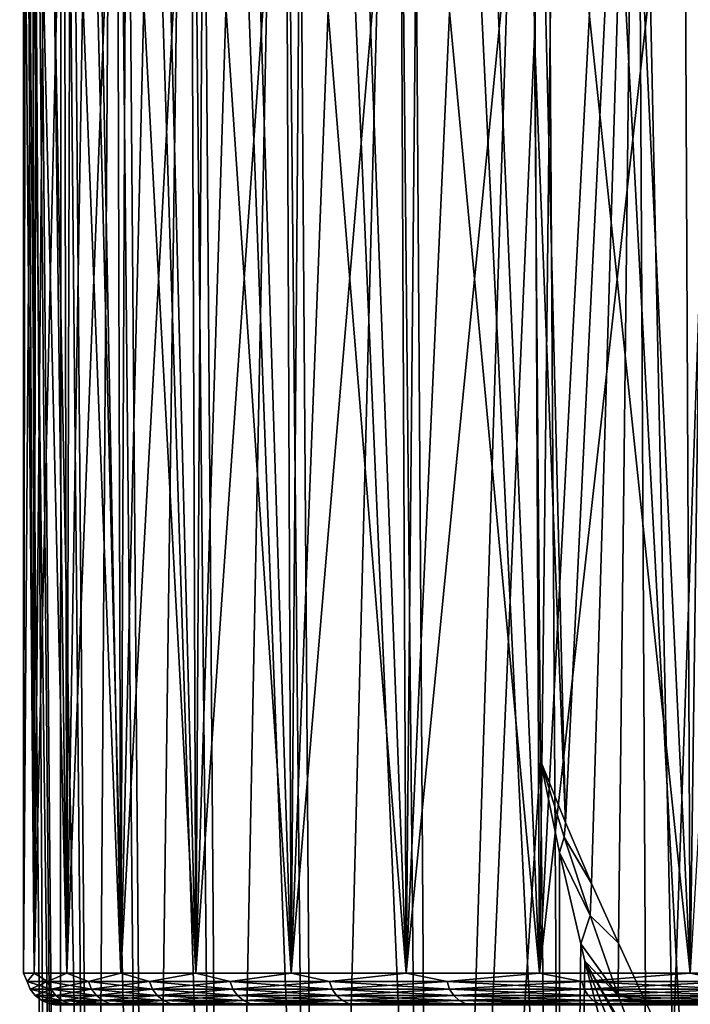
# Model space of a CAD drawing. Header units: millimetres. Extents: x -24 to 24, y 0 to 188.
# Tile 340 of 460: x -24 to -18, y 151 to 160. Entities that reach past the tile are written whole.
import ezdxf

# ---------------------------------------------------------------- set-up
doc = ezdxf.new("R2010")
doc.units = ezdxf.units.MM
doc.header["$LTSCALE"] = 58.620611
for name, color, linetype in [('172', 7, 'CONTINUOUS'), ('173', 7, 'CONTINUOUS'), ('174', 7, 'CONTINUOUS'), ('175', 7, 'CONTINUOUS'), ('76', 7, 'CONTINUOUS'), ('87', 7, 'CONTINUOUS')]:
    doc.layers.add(name, color=color, linetype=linetype)

msp = doc.modelspace()

# ---------------------------------------------------------------- linework, layer by layer
at = {"layer": '172', "color": 7, "linetype": 'CONTINUOUS'}
for points in [[(-19.3427, 153.1164, 213.4562), (-19.1185, 152.391, 213.3786), (-19.1625, 152.2466, 213.4938), (-19.3427, 153.1164, 213.4562)], [(-19.1185, 152.391, 213.3786), (-18.8721, 151.6471, 213.2703), (-19.1625, 152.2466, 213.4938), (-19.1185, 152.391, 213.3786)], [(-18.8721, 151.6471, 213.2703), (-18.9613, 151.3783, 213.5088), (-19.1625, 152.2466, 213.4938), (-18.8721, 151.6471, 213.2703)], [(-18.6042, 150.8891, 213.1301), (-18.9613, 151.3783, 213.5088), (-18.8721, 151.6471, 213.2703), (-18.6042, 150.8891, 213.1301)], [(-18.921, 151.2153, 213.5091), (-18.9613, 151.3783, 213.5088), (-18.6042, 150.8891, 213.1301), (-18.921, 151.2153, 213.5091)], [(-18.921, 151.2153, 213.5091), (-18.4052, 149.9168, 213.2446), (-18.7404, 150.5202, 213.5017), (-18.921, 151.2153, 213.5091)], [(-18.4052, 149.9168, 213.2446), (-18.921, 151.2153, 213.5091), (-18.3158, 150.1218, 212.9573), (-18.4052, 149.9168, 213.2446)], [(-18.3158, 150.1218, 212.9573), (-18.921, 151.2153, 213.5091), (-18.37, 150.2625, 212.9913), (-18.3158, 150.1218, 212.9573)], [(-18.37, 150.2625, 212.9913), (-18.921, 151.2153, 213.5091), (-18.6042, 150.8891, 213.1301), (-18.37, 150.2625, 212.9913)]]:
    msp.add_3dface(points, dxfattribs=at)
at = {"layer": '173', "color": 7, "linetype": 'CONTINUOUS'}
for points in [[(-19.3482, 175.6659, 236.9174), (-17.7394, 145.2866, 248.0608), (-17.9148, 176.2046, 238.5499), (-19.3482, 175.6659, 236.9174)], [(-20.617, 175.0909, 235.1658), (-19.1559, 144.7737, 246.4339), (-19.3482, 175.6659, 236.9174), (-20.617, 175.0909, 235.1658)], [(-19.1559, 144.7737, 246.4339), (-17.7394, 145.2866, 248.0608), (-19.3482, 175.6659, 236.9174), (-19.1559, 144.7737, 246.4339)], [(-21.7108, 174.485, 233.3099), (-20.4089, 144.2236, 244.6894), (-20.617, 175.0909, 235.1658), (-21.7108, 174.485, 233.3099)], [(-20.4089, 144.2236, 244.6894), (-19.1559, 144.7737, 246.4339), (-20.617, 175.0909, 235.1658), (-20.4089, 144.2236, 244.6894)], [(-22.6203, 173.8537, 231.3652), (-21.4878, 143.6412, 242.8421), (-21.7108, 174.485, 233.3099), (-22.6203, 173.8537, 231.3652)], [(-21.4878, 143.6412, 242.8421), (-20.4089, 144.2236, 244.6894), (-21.7108, 174.485, 233.3099), (-21.4878, 143.6412, 242.8421)], [(-23.3378, 173.2028, 229.3477), (-22.3834, 143.0313, 240.9076), (-22.6203, 173.8537, 231.3652), (-23.3378, 173.2028, 229.3477)], [(-22.3834, 143.0313, 240.9076), (-21.4878, 143.6412, 242.8421), (-22.6203, 173.8537, 231.3652), (-22.3834, 143.0313, 240.9076)], [(-23.8572, 172.5381, 227.2745), (-23.088, 142.3991, 238.9027), (-23.3378, 173.2028, 229.3477), (-23.8572, 172.5381, 227.2745)], [(-23.088, 142.3991, 238.9027), (-22.3834, 143.0313, 240.9076), (-23.3378, 173.2028, 229.3477), (-23.088, 142.3991, 238.9027)], [(-24.174, 171.8656, 225.1632), (-23.5956, 141.7501, 236.8443), (-23.8572, 172.5381, 227.2745), (-24.174, 171.8656, 225.1632)], [(-23.5956, 141.7501, 236.8443), (-23.088, 142.3991, 238.9027), (-23.8572, 172.5381, 227.2745), (-23.5956, 141.7501, 236.8443)], [(-24.2854, 171.1911, 223.0317), (-23.9019, 141.0897, 234.7499), (-24.174, 171.8656, 225.1632), (-24.2854, 171.1911, 223.0317)], [(-23.9019, 141.0897, 234.7499), (-23.5956, 141.7501, 236.8443), (-24.174, 171.8656, 225.1632), (-23.9019, 141.0897, 234.7499)], [(-24.0043, 140.4237, 232.6376), (-23.9019, 141.0897, 234.7499), (-24.2854, 171.1911, 223.0317), (-24.0043, 140.4237, 232.6376)], [(-24.1906, 170.5205, 220.8982), (-24.0043, 140.4237, 232.6376), (-24.2854, 171.1911, 223.0317), (-24.1906, 170.5205, 220.8982)], [(-23.9019, 139.7577, 230.5253), (-24.0043, 140.4237, 232.6376), (-24.1906, 170.5205, 220.8982), (-23.9019, 139.7577, 230.5253)], [(-23.8904, 169.8594, 218.7808), (-23.9019, 139.7577, 230.5253), (-24.1906, 170.5205, 220.8982), (-23.8904, 169.8594, 218.7808)], [(-23.5956, 139.0974, 228.431), (-23.9019, 139.7577, 230.5253), (-23.8904, 169.8594, 218.7808), (-23.5956, 139.0974, 228.431)], [(-23.3873, 169.2133, 216.6979), (-23.5956, 139.0974, 228.431), (-23.8904, 169.8594, 218.7808), (-23.3873, 169.2133, 216.6979)], [(-23.088, 138.4484, 226.3726), (-23.5956, 139.0974, 228.431), (-23.3873, 169.2133, 216.6979), (-23.088, 138.4484, 226.3726)], [(-22.6856, 168.5874, 214.6668), (-23.088, 138.4484, 226.3726), (-23.3873, 169.2133, 216.6979), (-22.6856, 168.5874, 214.6668)], [(-22.3834, 137.8162, 224.3676), (-23.088, 138.4484, 226.3726), (-22.6856, 168.5874, 214.6668), (-22.3834, 137.8162, 224.3676)], [(-21.7912, 167.9867, 212.705), (-22.3834, 137.8162, 224.3676), (-22.6856, 168.5874, 214.6668), (-21.7912, 167.9867, 212.705)], [(-21.4878, 137.2063, 222.4332), (-22.3834, 137.8162, 224.3676), (-21.7912, 167.9867, 212.705), (-21.4878, 137.2063, 222.4332)], [(-20.7121, 167.416, 210.8298), (-21.4878, 137.2063, 222.4332), (-21.7912, 167.9867, 212.705), (-20.7121, 167.416, 210.8298)], [(-20.4089, 136.6238, 220.5858), (-21.4878, 137.2063, 222.4332), (-20.7121, 167.416, 210.8298), (-20.4089, 136.6238, 220.5858)], [(-19.4575, 166.8796, 209.0568), (-20.4089, 136.6238, 220.5858), (-20.7121, 167.416, 210.8298), (-19.4575, 166.8796, 209.0568)], [(-19.4, 159.9854, 211.2605), (-20.4089, 136.6238, 220.5858), (-19.4575, 166.8796, 209.0568), (-19.4, 159.9854, 211.2605)], [(-19.3427, 153.1164, 213.4562), (-20.4089, 136.6238, 220.5858), (-19.4, 159.9854, 211.2605), (-19.3427, 153.1164, 213.4562)], [(-19.1559, 136.0738, 218.8413), (-20.4089, 136.6238, 220.5858), (-19.3427, 153.1164, 213.4562), (-19.1559, 136.0738, 218.8413)], [(-19.1559, 136.0738, 218.8413), (-19.3427, 153.1164, 213.4562), (-19.1625, 152.2466, 213.4938), (-19.1559, 136.0738, 218.8413)], [(-18.9613, 151.3783, 213.5088), (-19.1559, 136.0738, 218.8413), (-19.1625, 152.2466, 213.4938), (-18.9613, 151.3783, 213.5088)], [(-18.921, 151.2153, 213.5091), (-19.1559, 136.0738, 218.8413), (-18.9613, 151.3783, 213.5088), (-18.921, 151.2153, 213.5091)], [(-19.1559, 136.0738, 218.8413), (-18.921, 151.2153, 213.5091), (-18.7404, 150.5202, 213.5017), (-19.1559, 136.0738, 218.8413)]]:
    msp.add_3dface(points, dxfattribs=at)
at = {"layer": '174', "color": 7, "linetype": 'CONTINUOUS'}
for points in [[(-19.4, 159.9854, 211.2605), (-19.4575, 166.8796, 209.0568), (-19.1047, 152.5303, 213.3086), (-19.4, 159.9854, 211.2605)], [(-19.1047, 152.5303, 213.3086), (-19.4575, 166.8796, 209.0568), (-18.4297, 166.4416, 207.6048), (-19.1047, 152.5303, 213.3086)], [(-18.8572, 151.9519, 213.1294), (-19.1047, 152.5303, 213.3086), (-18.4297, 166.4416, 207.6048), (-18.8572, 151.9519, 213.1294)], [(-18.6032, 151.3839, 212.9189), (-18.8572, 151.9519, 213.1294), (-18.4297, 166.4416, 207.6048), (-18.6032, 151.3839, 212.9189)], [(-18.3453, 150.829, 212.6776), (-18.6032, 151.3839, 212.9189), (-18.4297, 166.4416, 207.6048), (-18.3453, 150.829, 212.6776)], [(-18.0864, 150.2889, 212.4061), (-18.3453, 150.829, 212.6776), (-18.4297, 166.4416, 207.6048), (-18.0864, 150.2889, 212.4061)], [(-17.5441, 165.974, 206.0685), (-18.0864, 150.2889, 212.4061), (-18.4297, 166.4416, 207.6048), (-17.5441, 165.974, 206.0685)], [(-17.8288, 149.7651, 212.1052), (-18.0864, 150.2889, 212.4061), (-17.5441, 165.974, 206.0685), (-17.8288, 149.7651, 212.1052)], [(-19.3427, 153.1164, 213.4562), (-19.4, 159.9854, 211.2605), (-19.1047, 152.5303, 213.3086), (-19.3427, 153.1164, 213.4562)]]:
    msp.add_3dface(points, dxfattribs=at)
at = {"layer": '175', "color": 7, "linetype": 'CONTINUOUS'}
for points in [[(-19.1185, 152.391, 213.3786), (-19.3427, 153.1164, 213.4562), (-19.1047, 152.5303, 213.3086), (-19.1185, 152.391, 213.3786)], [(-19.1185, 152.391, 213.3786), (-19.1047, 152.5303, 213.3086), (-18.8572, 151.9519, 213.1294), (-19.1185, 152.391, 213.3786)], [(-18.8721, 151.6471, 213.2703), (-19.1185, 152.391, 213.3786), (-18.8572, 151.9519, 213.1294), (-18.8721, 151.6471, 213.2703)], [(-18.8721, 151.6471, 213.2703), (-18.8572, 151.9519, 213.1294), (-18.6032, 151.3839, 212.9189), (-18.8721, 151.6471, 213.2703)], [(-18.6042, 150.8891, 213.1301), (-18.8721, 151.6471, 213.2703), (-18.6032, 151.3839, 212.9189), (-18.6042, 150.8891, 213.1301)], [(-18.6042, 150.8891, 213.1301), (-18.6032, 151.3839, 212.9189), (-18.3453, 150.829, 212.6776), (-18.6042, 150.8891, 213.1301)], [(-18.37, 150.2625, 212.9913), (-18.6042, 150.8891, 213.1301), (-18.3453, 150.829, 212.6776), (-18.37, 150.2625, 212.9913)], [(-18.37, 150.2625, 212.9913), (-18.3453, 150.829, 212.6776), (-18.0864, 150.2889, 212.4061), (-18.37, 150.2625, 212.9913)]]:
    msp.add_3dface(points, dxfattribs=at)
at = {"layer": '76', "color": 7, "linetype": 'CONTINUOUS'}
for points in [[(-24.25, 151.1), (-24.1466, 151.1, 2.2375), (-24.2494, 163.3645, 0.1634), (-24.25, 151.1)], [(-24.1466, 151.1, -2.2375), (-24.25, 151.1), (-24.1603, 163.3645, -2.0843), (-24.1466, 151.1, -2.2375)], [(-24.1603, 163.3645, -2.0843), (-24.25, 151.1), (-24.2309, 163.3645, -0.9615), (-24.1603, 163.3645, -2.0843)], [(-24.2309, 163.3645, -0.9615), (-24.25, 151.1), (-24.2494, 163.3645, 0.1634), (-24.2309, 163.3645, -0.9615)], [(-24.2494, 163.3645, 0.1634), (-24.1466, 151.1, 2.2375), (-24.2158, 163.3645, 1.288), (-24.2494, 163.3645, 0.1634)], [(-24.2158, 163.3645, 1.288), (-24.1466, 151.1, 2.2375), (-24.13, 163.3645, 2.4098), (-24.2158, 163.3645, 1.288)], [(-24.0376, 163.3645, -3.2026), (-24.1466, 151.1, -2.2375), (-24.1603, 163.3645, -2.0843), (-24.0376, 163.3645, -3.2026)], [(-24.1466, 151.1, 2.2375), (-23.8371, 151.1, 4.4559), (-24.13, 163.3645, 2.4098), (-24.1466, 151.1, 2.2375)], [(-23.8371, 151.1, -4.4559), (-24.1466, 151.1, -2.2375), (-23.8632, 163.3645, -4.3141), (-23.8371, 151.1, -4.4559)], [(-23.8632, 163.3645, -4.3141), (-24.1466, 151.1, -2.2375), (-24.0376, 163.3645, -3.2026), (-23.8632, 163.3645, -4.3141)], [(-24.13, 163.3645, 2.4098), (-23.8371, 151.1, 4.4559), (-23.9922, 163.3645, 3.5264), (-24.13, 163.3645, 2.4098)], [(-23.9922, 163.3645, 3.5264), (-23.8371, 151.1, 4.4559), (-23.8029, 163.3645, 4.6354), (-23.9922, 163.3645, 3.5264)], [(-23.6374, 163.3645, -5.4163), (-23.8371, 151.1, -4.4559), (-23.8632, 163.3645, -4.3141), (-23.6374, 163.3645, -5.4163)], [(-23.8371, 151.1, 4.4559), (-23.3243, 151.1, 6.6363), (-23.8029, 163.3645, 4.6354), (-23.8371, 151.1, 4.4559)], [(-23.3243, 151.1, -6.6363), (-23.8371, 151.1, -4.4559), (-23.3607, 163.3645, -6.5068), (-23.3243, 151.1, -6.6363)], [(-23.3607, 163.3645, -6.5068), (-23.8371, 151.1, -4.4559), (-23.6374, 163.3645, -5.4163), (-23.3607, 163.3645, -6.5068)], [(-23.8029, 163.3645, 4.6354), (-23.3243, 151.1, 6.6363), (-23.5622, 163.3645, 5.7344), (-23.8029, 163.3645, 4.6354)], [(-23.5622, 163.3645, 5.7344), (-23.3243, 151.1, 6.6363), (-23.2709, 163.3645, 6.8211), (-23.5622, 163.3645, 5.7344)], [(-23.0338, 163.3645, -7.5833), (-23.3243, 151.1, -6.6363), (-23.3607, 163.3645, -6.5068), (-23.0338, 163.3645, -7.5833)], [(-23.3243, 151.1, 6.6363), (-22.6125, 151.1, 8.7601), (-23.2709, 163.3645, 6.8211), (-23.3243, 151.1, 6.6363)], [(-22.6125, 151.1, -8.7601), (-23.3243, 151.1, -6.6363), (-22.6573, 163.3645, -8.6434), (-22.6125, 151.1, -8.7601)], [(-22.6573, 163.3645, -8.6434), (-23.3243, 151.1, -6.6363), (-23.0338, 163.3645, -7.5833), (-22.6573, 163.3645, -8.6434)], [(-23.2709, 163.3645, 6.8211), (-22.6125, 151.1, 8.7601), (-22.9295, 163.3645, 7.8931), (-23.2709, 163.3645, 6.8211)], [(-22.9295, 163.3645, 7.8931), (-22.6125, 151.1, 8.7601), (-22.5387, 163.3645, 8.9481), (-22.9295, 163.3645, 7.8931)], [(-22.232, 163.3645, -9.685), (-22.6125, 151.1, -8.7601), (-22.6573, 163.3645, -8.6434), (-22.232, 163.3645, -9.685)], [(-22.6125, 151.1, 8.7601), (-21.7077, 151.1, 10.8092), (-22.5387, 163.3645, 8.9481), (-22.6125, 151.1, 8.7601)], [(-21.7077, 151.1, -10.8092), (-22.6125, 151.1, -8.7601), (-21.7589, 163.3645, -10.7058), (-21.7077, 151.1, -10.8092)], [(-21.7589, 163.3645, -10.7058), (-22.6125, 151.1, -8.7601), (-22.232, 163.3645, -9.685), (-21.7589, 163.3645, -10.7058)], [(-22.5387, 163.3645, 8.9481), (-21.7077, 151.1, 10.8092), (-22.0995, 163.3645, 9.9838), (-22.5387, 163.3645, 8.9481)], [(-22.0995, 163.3645, 9.9838), (-21.7077, 151.1, 10.8092), (-21.6126, 163.3645, 10.9981), (-22.0995, 163.3645, 9.9838)], [(-21.2389, 163.3645, -11.7034), (-21.7077, 151.1, -10.8092), (-21.7589, 163.3645, -10.7058), (-21.2389, 163.3645, -11.7034)], [(-21.7077, 151.1, 10.8092), (-20.6178, 151.1, 12.766), (-21.6126, 163.3645, 10.9981), (-21.7077, 151.1, 10.8092)], [(-20.6178, 151.1, -12.766), (-21.7077, 151.1, -10.8092), (-20.6732, 163.3645, -12.6759), (-20.6178, 151.1, -12.766)], [(-20.6732, 163.3645, -12.6759), (-21.7077, 151.1, -10.8092), (-21.2389, 163.3645, -11.7034), (-20.6732, 163.3645, -12.6759)], [(-21.6126, 163.3645, 10.9981), (-20.6178, 151.1, 12.766), (-21.0792, 163.3645, 11.9887), (-21.6126, 163.3645, 10.9981)], [(-21.0792, 163.3645, 11.9887), (-20.6178, 151.1, 12.766), (-20.5005, 163.3645, 12.9535), (-21.0792, 163.3645, 11.9887)], [(-20.0631, 163.3645, -13.6212), (-20.6178, 151.1, -12.766), (-20.6732, 163.3645, -12.6759), (-20.0631, 163.3645, -13.6212)], [(-20.6178, 151.1, 12.766), (-19.3519, 151.1, 14.6139), (-20.5005, 163.3645, 12.9535), (-20.6178, 151.1, 12.766)], [(-19.3519, 151.1, -14.6139), (-20.6178, 151.1, -12.766), (-19.4097, 163.3645, -14.5371), (-19.3519, 151.1, -14.6139)], [(-19.4097, 163.3645, -14.5371), (-20.6178, 151.1, -12.766), (-20.0631, 163.3645, -13.6212), (-19.4097, 163.3645, -14.5371)], [(-20.5005, 163.3645, 12.9535), (-19.3519, 151.1, 14.6139), (-19.8776, 163.3645, 13.8904), (-20.5005, 163.3645, 12.9535)], [(-19.8776, 163.3645, 13.8904), (-19.3519, 151.1, 14.6139), (-19.212, 163.3645, 14.7974), (-19.8776, 163.3645, 13.8904)], [(-18.7146, 163.3645, -15.4217), (-19.3519, 151.1, -14.6139), (-19.4097, 163.3645, -14.5371), (-18.7146, 163.3645, -15.4217)], [(-19.3519, 151.1, 14.6139), (-17.921, 151.1, 16.3371), (-19.212, 163.3645, 14.7974), (-19.3519, 151.1, 14.6139)], [(-17.921, 151.1, -16.3371), (-19.3519, 151.1, -14.6139), (-17.9791, 163.3645, -16.2731), (-17.921, 151.1, -16.3371)], [(-17.9791, 163.3645, -16.2731), (-19.3519, 151.1, -14.6139), (-18.7146, 163.3645, -15.4217), (-17.9791, 163.3645, -16.2731)], [(-19.212, 163.3645, 14.7974), (-17.921, 151.1, 16.3371), (-18.505, 163.3645, 15.6725), (-19.212, 163.3645, 14.7974)], [(-18.505, 163.3645, 15.6725), (-17.921, 151.1, 16.3371), (-17.7582, 163.3645, 16.5139), (-18.505, 163.3645, 15.6725)], [(-17.205, 163.3645, -17.0895), (-17.921, 151.1, -16.3371), (-17.9791, 163.3645, -16.2731), (-17.205, 163.3645, -17.0895)], [(-17.921, 151.1, 16.3371), (-16.3371, 151.1, 17.921), (-17.7582, 163.3645, 16.5139), (-17.921, 151.1, 16.3371)]]:
    msp.add_3dface(points, dxfattribs=at)
at = {"layer": '87', "color": 7, "linetype": 'CONTINUOUS'}
for points in [[(-24.1466, 151.1, 2.2375), (-24.25, 151.1), (-24.2155, 151.0227, 1.0875), (-24.1466, 151.1, 2.2375)], [(-24.25, 151.1), (-24.1466, 151.1, -2.2375), (-24.2155, 151.0227, -1.0875), (-24.25, 151.1)], [(-24.2155, 151.0227, 1.0875), (-24.25, 151.1), (-24.2155, 151.0227, -1.0875), (-24.2155, 151.0227, 1.0875)], [(-24.0205, 151.0227, 3.2538), (-24.1466, 151.1, 2.2375), (-24.2155, 151.0227, 1.0875), (-24.0205, 151.0227, 3.2538)], [(-24.2155, 151.0227, -1.0875), (-24.1466, 151.1, -2.2375), (-24.0205, 151.0227, -3.2538), (-24.2155, 151.0227, -1.0875)], [(-24.0205, 151.0227, 3.2538), (-24.2155, 151.0227, 1.0875), (-23.9908, 150.9502, 3.2498), (-24.0205, 151.0227, 3.2538)], [(-24.2155, 151.0227, 1.0875), (-24.2155, 151.0227, -1.0875), (-24.1855, 150.9502, 1.0862), (-24.2155, 151.0227, 1.0875)], [(-23.9908, 150.9502, 3.2498), (-24.2155, 151.0227, 1.0875), (-24.1855, 150.9502, 1.0862), (-23.9908, 150.9502, 3.2498)], [(-24.2155, 151.0227, -1.0875), (-24.0205, 151.0227, -3.2538), (-24.1855, 150.9502, -1.0862), (-24.2155, 151.0227, -1.0875)], [(-24.1855, 150.9502, 1.0862), (-24.2155, 151.0227, -1.0875), (-24.1855, 150.9502, -1.0862), (-24.1855, 150.9502, 1.0862)], [(-24.1855, 150.9502, -1.0862), (-24.0205, 151.0227, -3.2538), (-23.9908, 150.9502, -3.2498), (-24.1855, 150.9502, -1.0862)], [(-23.8371, 151.1, 4.4559), (-24.1466, 151.1, 2.2375), (-24.0205, 151.0227, 3.2538), (-23.8371, 151.1, 4.4559)], [(-24.1466, 151.1, -2.2375), (-23.8371, 151.1, -4.4559), (-24.0205, 151.0227, -3.2538), (-24.1466, 151.1, -2.2375)], [(-23.6321, 151.0227, 5.3939), (-23.8371, 151.1, 4.4559), (-24.0205, 151.0227, 3.2538), (-23.6321, 151.0227, 5.3939)], [(-24.0205, 151.0227, -3.2538), (-23.8371, 151.1, -4.4559), (-23.6321, 151.0227, -5.3939), (-24.0205, 151.0227, -3.2538)], [(-23.6321, 151.0227, 5.3939), (-24.0205, 151.0227, 3.2538), (-23.6029, 150.9502, 5.3872), (-23.6321, 151.0227, 5.3939)], [(-23.6029, 150.9502, 5.3872), (-24.0205, 151.0227, 3.2538), (-23.9908, 150.9502, 3.2498), (-23.6029, 150.9502, 5.3872)], [(-24.0205, 151.0227, -3.2538), (-23.6321, 151.0227, -5.3939), (-23.9908, 150.9502, -3.2498), (-24.0205, 151.0227, -3.2538)], [(-23.9908, 150.9502, -3.2498), (-23.6321, 151.0227, -5.3939), (-23.6029, 150.9502, -5.3872), (-23.9908, 150.9502, -3.2498)], [(-23.3243, 151.1, 6.6363), (-23.8371, 151.1, 4.4559), (-23.6321, 151.0227, 5.3939), (-23.3243, 151.1, 6.6363)], [(-23.8371, 151.1, -4.4559), (-23.3243, 151.1, -6.6363), (-23.6321, 151.0227, -5.3939), (-23.8371, 151.1, -4.4559)], [(-23.0535, 151.0227, 7.4905), (-23.3243, 151.1, 6.6363), (-23.6321, 151.0227, 5.3939), (-23.0535, 151.0227, 7.4905)], [(-23.6321, 151.0227, -5.3939), (-23.3243, 151.1, -6.6363), (-23.0535, 151.0227, -7.4905), (-23.6321, 151.0227, -5.3939)], [(-23.0535, 151.0227, 7.4905), (-23.6321, 151.0227, 5.3939), (-23.025, 150.9502, 7.4813), (-23.0535, 151.0227, 7.4905)], [(-23.025, 150.9502, 7.4813), (-23.6321, 151.0227, 5.3939), (-23.6029, 150.9502, 5.3872), (-23.025, 150.9502, 7.4813)], [(-23.6321, 151.0227, -5.3939), (-23.0535, 151.0227, -7.4905), (-23.6029, 150.9502, -5.3872), (-23.6321, 151.0227, -5.3939)], [(-23.6029, 150.9502, -5.3872), (-23.0535, 151.0227, -7.4905), (-23.025, 150.9502, -7.4813), (-23.6029, 150.9502, -5.3872)], [(-22.6125, 151.1, 8.7601), (-23.3243, 151.1, 6.6363), (-23.0535, 151.0227, 7.4905), (-22.6125, 151.1, 8.7601)], [(-23.3243, 151.1, -6.6363), (-22.6125, 151.1, -8.7601), (-23.0535, 151.0227, -7.4905), (-23.3243, 151.1, -6.6363)], [(-22.2892, 151.0227, 9.5269), (-22.6125, 151.1, 8.7601), (-23.0535, 151.0227, 7.4905), (-22.2892, 151.0227, 9.5269)], [(-23.0535, 151.0227, -7.4905), (-22.6125, 151.1, -8.7601), (-22.2892, 151.0227, -9.5269), (-23.0535, 151.0227, -7.4905)], [(-22.2892, 151.0227, 9.5269), (-23.0535, 151.0227, 7.4905), (-22.2617, 150.9502, 9.5151), (-22.2892, 151.0227, 9.5269)], [(-22.2617, 150.9502, 9.5151), (-23.0535, 151.0227, 7.4905), (-23.025, 150.9502, 7.4813), (-22.2617, 150.9502, 9.5151)], [(-23.0535, 151.0227, -7.4905), (-22.2892, 151.0227, -9.5269), (-23.025, 150.9502, -7.4813), (-23.0535, 151.0227, -7.4905)], [(-23.025, 150.9502, -7.4813), (-22.2892, 151.0227, -9.5269), (-22.2617, 150.9502, -9.5151), (-23.025, 150.9502, -7.4813)], [(-21.7077, 151.1, 10.8092), (-22.6125, 151.1, 8.7601), (-22.2892, 151.0227, 9.5269), (-21.7077, 151.1, 10.8092)], [(-22.6125, 151.1, -8.7601), (-21.7077, 151.1, -10.8092), (-22.2892, 151.0227, -9.5269), (-22.6125, 151.1, -8.7601)], [(-21.3455, 151.0227, 11.4865), (-21.7077, 151.1, 10.8092), (-22.2892, 151.0227, 9.5269), (-21.3455, 151.0227, 11.4865)], [(-22.2892, 151.0227, -9.5269), (-21.7077, 151.1, -10.8092), (-21.3455, 151.0227, -11.4865), (-22.2892, 151.0227, -9.5269)], [(-21.3455, 151.0227, 11.4865), (-22.2892, 151.0227, 9.5269), (-21.3192, 150.9502, 11.4723), (-21.3455, 151.0227, 11.4865)], [(-21.3192, 150.9502, 11.4723), (-22.2892, 151.0227, 9.5269), (-22.2617, 150.9502, 9.5151), (-21.3192, 150.9502, 11.4723)], [(-22.2892, 151.0227, -9.5269), (-21.3455, 151.0227, -11.4865), (-22.2617, 150.9502, -9.5151), (-22.2892, 151.0227, -9.5269)], [(-22.2617, 150.9502, -9.5151), (-21.3455, 151.0227, -11.4865), (-21.3192, 150.9502, -11.4723), (-22.2617, 150.9502, -9.5151)], [(-20.6178, 151.1, 12.766), (-21.7077, 151.1, 10.8092), (-21.3455, 151.0227, 11.4865), (-20.6178, 151.1, 12.766)], [(-21.7077, 151.1, -10.8092), (-20.6178, 151.1, -12.766), (-21.3455, 151.0227, -11.4865), (-21.7077, 151.1, -10.8092)], [(-20.2299, 151.0227, 13.3537), (-20.6178, 151.1, 12.766), (-21.3455, 151.0227, 11.4865), (-20.2299, 151.0227, 13.3537)], [(-21.3455, 151.0227, -11.4865), (-20.6178, 151.1, -12.766), (-20.2299, 151.0227, -13.3537), (-21.3455, 151.0227, -11.4865)], [(-20.2299, 151.0227, 13.3537), (-21.3455, 151.0227, 11.4865), (-20.205, 150.9502, 13.3372), (-20.2299, 151.0227, 13.3537)], [(-20.205, 150.9502, 13.3372), (-21.3455, 151.0227, 11.4865), (-21.3192, 150.9502, 11.4723), (-20.205, 150.9502, 13.3372)], [(-21.3455, 151.0227, -11.4865), (-20.2299, 151.0227, -13.3537), (-21.3192, 150.9502, -11.4723), (-21.3455, 151.0227, -11.4865)], [(-21.3192, 150.9502, -11.4723), (-20.2299, 151.0227, -13.3537), (-20.205, 150.9502, -13.3372), (-21.3192, 150.9502, -11.4723)], [(-19.3519, 151.1, 14.6139), (-20.6178, 151.1, 12.766), (-20.2299, 151.0227, 13.3537), (-19.3519, 151.1, 14.6139)], [(-20.6178, 151.1, -12.766), (-19.3519, 151.1, -14.6139), (-20.2299, 151.0227, -13.3537), (-20.6178, 151.1, -12.766)], [(-18.9515, 151.0227, 15.1133), (-19.3519, 151.1, 14.6139), (-20.2299, 151.0227, 13.3537), (-18.9515, 151.0227, 15.1133)], [(-20.2299, 151.0227, -13.3537), (-19.3519, 151.1, -14.6139), (-18.9515, 151.0227, -15.1133), (-20.2299, 151.0227, -13.3537)], [(-18.9515, 151.0227, 15.1133), (-20.2299, 151.0227, 13.3537), (-18.9281, 150.9502, 15.0946), (-18.9515, 151.0227, 15.1133)], [(-18.9281, 150.9502, 15.0946), (-20.2299, 151.0227, 13.3537), (-20.205, 150.9502, 13.3372), (-18.9281, 150.9502, 15.0946)], [(-20.2299, 151.0227, -13.3537), (-18.9515, 151.0227, -15.1133), (-20.205, 150.9502, -13.3372), (-20.2299, 151.0227, -13.3537)], [(-20.205, 150.9502, -13.3372), (-18.9515, 151.0227, -15.1133), (-18.9281, 150.9502, -15.0946), (-20.205, 150.9502, -13.3372)], [(-17.921, 151.1, 16.3371), (-19.3519, 151.1, 14.6139), (-18.9515, 151.0227, 15.1133), (-17.921, 151.1, 16.3371)], [(-19.3519, 151.1, -14.6139), (-17.921, 151.1, -16.3371), (-18.9515, 151.0227, -15.1133), (-19.3519, 151.1, -14.6139)], [(-17.5204, 151.0227, 16.7513), (-17.921, 151.1, 16.3371), (-18.9515, 151.0227, 15.1133), (-17.5204, 151.0227, 16.7513)], [(-18.9515, 151.0227, -15.1133), (-17.921, 151.1, -16.3371), (-17.5204, 151.0227, -16.7513), (-18.9515, 151.0227, -15.1133)], [(-17.5204, 151.0227, 16.7513), (-18.9515, 151.0227, 15.1133), (-17.4988, 150.9502, 16.7306), (-17.5204, 151.0227, 16.7513)], [(-17.4988, 150.9502, 16.7306), (-18.9515, 151.0227, 15.1133), (-18.9281, 150.9502, 15.0946), (-17.4988, 150.9502, 16.7306)], [(-18.9515, 151.0227, -15.1133), (-17.5204, 151.0227, -16.7513), (-18.9281, 150.9502, -15.0946), (-18.9515, 151.0227, -15.1133)], [(-18.9281, 150.9502, -15.0946), (-17.5204, 151.0227, -16.7513), (-17.4988, 150.9502, -16.7306), (-18.9281, 150.9502, -15.0946)], [(-16.3371, 151.1, 17.921), (-17.921, 151.1, 16.3371), (-17.5204, 151.0227, 16.7513), (-16.3371, 151.1, 17.921)], [(-23.9908, 150.9502, 3.2498), (-24.1855, 150.9502, 1.0862), (-23.9436, 150.888, 3.2434), (-23.9908, 150.9502, 3.2498)], [(-24.1855, 150.9502, 1.0862), (-24.1855, 150.9502, -1.0862), (-24.1379, 150.888, 1.084), (-24.1855, 150.9502, 1.0862)], [(-23.9436, 150.888, 3.2434), (-24.1855, 150.9502, 1.0862), (-24.1379, 150.888, 1.084), (-23.9436, 150.888, 3.2434)], [(-24.1855, 150.9502, -1.0862), (-23.9908, 150.9502, -3.2498), (-24.1379, 150.888, -1.084), (-24.1855, 150.9502, -1.0862)], [(-24.1379, 150.888, 1.084), (-24.1855, 150.9502, -1.0862), (-24.1379, 150.888, -1.084), (-24.1379, 150.888, 1.084)], [(-24.1379, 150.888, -1.084), (-23.9908, 150.9502, -3.2498), (-23.9436, 150.888, -3.2434), (-24.1379, 150.888, -1.084)], [(-23.6029, 150.9502, 5.3872), (-23.9908, 150.9502, 3.2498), (-23.5564, 150.888, 5.3766), (-23.6029, 150.9502, 5.3872)], [(-23.5564, 150.888, 5.3766), (-23.9908, 150.9502, 3.2498), (-23.9436, 150.888, 3.2434), (-23.5564, 150.888, 5.3766)], [(-23.9908, 150.9502, -3.2498), (-23.6029, 150.9502, -5.3872), (-23.9436, 150.888, -3.2434), (-23.9908, 150.9502, -3.2498)], [(-23.9436, 150.888, -3.2434), (-23.6029, 150.9502, -5.3872), (-23.5564, 150.888, -5.3766), (-23.9436, 150.888, -3.2434)], [(-23.025, 150.9502, 7.4813), (-23.6029, 150.9502, 5.3872), (-22.9797, 150.888, 7.4665), (-23.025, 150.9502, 7.4813)], [(-22.9797, 150.888, 7.4665), (-23.6029, 150.9502, 5.3872), (-23.5564, 150.888, 5.3766), (-22.9797, 150.888, 7.4665)], [(-23.6029, 150.9502, -5.3872), (-23.025, 150.9502, -7.4813), (-23.5564, 150.888, -5.3766), (-23.6029, 150.9502, -5.3872)], [(-23.5564, 150.888, -5.3766), (-23.025, 150.9502, -7.4813), (-22.9797, 150.888, -7.4665), (-23.5564, 150.888, -5.3766)], [(-22.2617, 150.9502, 9.5151), (-23.025, 150.9502, 7.4813), (-22.2179, 150.888, 9.4964), (-22.2617, 150.9502, 9.5151)], [(-22.2179, 150.888, 9.4964), (-23.025, 150.9502, 7.4813), (-22.9797, 150.888, 7.4665), (-22.2179, 150.888, 9.4964)], [(-23.025, 150.9502, -7.4813), (-22.2617, 150.9502, -9.5151), (-22.9797, 150.888, -7.4665), (-23.025, 150.9502, -7.4813)], [(-22.9797, 150.888, -7.4665), (-22.2617, 150.9502, -9.5151), (-22.2179, 150.888, -9.4964), (-22.9797, 150.888, -7.4665)], [(-21.3192, 150.9502, 11.4723), (-22.2617, 150.9502, 9.5151), (-21.2772, 150.888, 11.4497), (-21.3192, 150.9502, 11.4723)], [(-21.2772, 150.888, 11.4497), (-22.2617, 150.9502, 9.5151), (-22.2179, 150.888, 9.4964), (-21.2772, 150.888, 11.4497)], [(-22.2617, 150.9502, -9.5151), (-21.3192, 150.9502, -11.4723), (-22.2179, 150.888, -9.4964), (-22.2617, 150.9502, -9.5151)], [(-22.2179, 150.888, -9.4964), (-21.3192, 150.9502, -11.4723), (-21.2772, 150.888, -11.4497), (-22.2179, 150.888, -9.4964)], [(-20.205, 150.9502, 13.3372), (-21.3192, 150.9502, 11.4723), (-20.1652, 150.888, 13.3109), (-20.205, 150.9502, 13.3372)], [(-20.1652, 150.888, 13.3109), (-21.3192, 150.9502, 11.4723), (-21.2772, 150.888, 11.4497), (-20.1652, 150.888, 13.3109)], [(-21.3192, 150.9502, -11.4723), (-20.205, 150.9502, -13.3372), (-21.2772, 150.888, -11.4497), (-21.3192, 150.9502, -11.4723)], [(-21.2772, 150.888, -11.4497), (-20.205, 150.9502, -13.3372), (-20.1652, 150.888, -13.3109), (-21.2772, 150.888, -11.4497)], [(-18.9281, 150.9502, 15.0946), (-20.205, 150.9502, 13.3372), (-18.8908, 150.888, 15.0649), (-18.9281, 150.9502, 15.0946)], [(-18.8908, 150.888, 15.0649), (-20.205, 150.9502, 13.3372), (-20.1652, 150.888, 13.3109), (-18.8908, 150.888, 15.0649)], [(-20.205, 150.9502, -13.3372), (-18.9281, 150.9502, -15.0946), (-20.1652, 150.888, -13.3109), (-20.205, 150.9502, -13.3372)], [(-20.1652, 150.888, -13.3109), (-18.9281, 150.9502, -15.0946), (-18.8908, 150.888, -15.0649), (-20.1652, 150.888, -13.3109)], [(-17.4988, 150.9502, 16.7306), (-18.9281, 150.9502, 15.0946), (-17.4643, 150.888, 16.6976), (-17.4988, 150.9502, 16.7306)], [(-17.4643, 150.888, 16.6976), (-18.9281, 150.9502, 15.0946), (-18.8908, 150.888, 15.0649), (-17.4643, 150.888, 16.6976)], [(-18.9281, 150.9502, -15.0946), (-17.4988, 150.9502, -16.7306), (-18.8908, 150.888, -15.0649), (-18.9281, 150.9502, -15.0946)], [(-18.8908, 150.888, -15.0649), (-17.4988, 150.9502, -16.7306), (-17.4643, 150.888, -16.6976), (-18.8908, 150.888, -15.0649)], [(-23.9436, 150.888, 3.2434), (-24.1379, 150.888, 1.084), (-23.882, 150.8402, 3.235), (-23.9436, 150.888, 3.2434)], [(-24.1379, 150.888, 1.084), (-24.1379, 150.888, -1.084), (-24.0758, 150.8402, 1.0812), (-24.1379, 150.888, 1.084)], [(-23.882, 150.8402, 3.235), (-24.1379, 150.888, 1.084), (-24.0758, 150.8402, 1.0812), (-23.882, 150.8402, 3.235)], [(-24.1379, 150.888, -1.084), (-23.9436, 150.888, -3.2434), (-24.0758, 150.8402, -1.0812), (-24.1379, 150.888, -1.084)], [(-24.0758, 150.8402, 1.0812), (-24.1379, 150.888, -1.084), (-24.0758, 150.8402, -1.0812), (-24.0758, 150.8402, 1.0812)], [(-24.0758, 150.8402, -1.0812), (-23.9436, 150.888, -3.2434), (-23.882, 150.8402, -3.235), (-24.0758, 150.8402, -1.0812)], [(-23.882, 150.8402, 3.235), (-24.0758, 150.8402, 1.0812), (-23.8102, 150.8102, 3.2253), (-23.882, 150.8402, 3.235)], [(-24.0758, 150.8402, 1.0812), (-24.0758, 150.8402, -1.0812), (-24.0035, 150.8102, 1.078), (-24.0758, 150.8402, 1.0812)], [(-23.8102, 150.8102, 3.2253), (-24.0758, 150.8402, 1.0812), (-24.0035, 150.8102, 1.078), (-23.8102, 150.8102, 3.2253)], [(-24.0758, 150.8402, -1.0812), (-23.882, 150.8402, -3.235), (-24.0035, 150.8102, -1.078), (-24.0758, 150.8402, -1.0812)], [(-24.0035, 150.8102, 1.078), (-24.0758, 150.8402, -1.0812), (-24.0035, 150.8102, -1.078), (-24.0035, 150.8102, 1.078)], [(-24.0035, 150.8102, -1.078), (-23.882, 150.8402, -3.235), (-23.8102, 150.8102, -3.2253), (-24.0035, 150.8102, -1.078)], [(-23.5564, 150.888, 5.3766), (-23.9436, 150.888, 3.2434), (-23.4958, 150.8402, 5.3628), (-23.5564, 150.888, 5.3766)], [(-23.4958, 150.8402, 5.3628), (-23.9436, 150.888, 3.2434), (-23.882, 150.8402, 3.235), (-23.4958, 150.8402, 5.3628)], [(-23.9436, 150.888, -3.2434), (-23.5564, 150.888, -5.3766), (-23.882, 150.8402, -3.235), (-23.9436, 150.888, -3.2434)], [(-23.882, 150.8402, -3.235), (-23.5564, 150.888, -5.3766), (-23.4958, 150.8402, -5.3628), (-23.882, 150.8402, -3.235)], [(-23.4958, 150.8402, 5.3628), (-23.882, 150.8402, 3.235), (-23.4252, 150.8102, 5.3467), (-23.4958, 150.8402, 5.3628)], [(-23.4252, 150.8102, 5.3467), (-23.882, 150.8402, 3.235), (-23.8102, 150.8102, 3.2253), (-23.4252, 150.8102, 5.3467)], [(-23.882, 150.8402, -3.235), (-23.4958, 150.8402, -5.3628), (-23.8102, 150.8102, -3.2253), (-23.882, 150.8402, -3.235)], [(-23.8102, 150.8102, -3.2253), (-23.4958, 150.8402, -5.3628), (-23.4252, 150.8102, -5.3467), (-23.8102, 150.8102, -3.2253)], [(-22.9797, 150.888, 7.4665), (-23.5564, 150.888, 5.3766), (-22.9205, 150.8402, 7.4473), (-22.9797, 150.888, 7.4665)], [(-22.9205, 150.8402, 7.4473), (-23.5564, 150.888, 5.3766), (-23.4958, 150.8402, 5.3628), (-22.9205, 150.8402, 7.4473)], [(-23.5564, 150.888, -5.3766), (-22.9797, 150.888, -7.4665), (-23.4958, 150.8402, -5.3628), (-23.5564, 150.888, -5.3766)], [(-23.4958, 150.8402, -5.3628), (-22.9797, 150.888, -7.4665), (-22.9205, 150.8402, -7.4473), (-23.4958, 150.8402, -5.3628)], [(-22.9205, 150.8402, 7.4473), (-23.4958, 150.8402, 5.3628), (-22.8516, 150.8102, 7.425), (-22.9205, 150.8402, 7.4473)], [(-22.8516, 150.8102, 7.425), (-23.4958, 150.8402, 5.3628), (-23.4252, 150.8102, 5.3467), (-22.8516, 150.8102, 7.425)], [(-23.4958, 150.8402, -5.3628), (-22.9205, 150.8402, -7.4473), (-23.4252, 150.8102, -5.3467), (-23.4958, 150.8402, -5.3628)], [(-23.4252, 150.8102, -5.3467), (-22.9205, 150.8402, -7.4473), (-22.8516, 150.8102, -7.425), (-23.4252, 150.8102, -5.3467)], [(-22.2179, 150.888, 9.4964), (-22.9797, 150.888, 7.4665), (-22.1607, 150.8402, 9.4719), (-22.2179, 150.888, 9.4964)], [(-22.1607, 150.8402, 9.4719), (-22.9797, 150.888, 7.4665), (-22.9205, 150.8402, 7.4473), (-22.1607, 150.8402, 9.4719)], [(-22.9797, 150.888, -7.4665), (-22.2179, 150.888, -9.4964), (-22.9205, 150.8402, -7.4473), (-22.9797, 150.888, -7.4665)], [(-22.9205, 150.8402, -7.4473), (-22.2179, 150.888, -9.4964), (-22.1607, 150.8402, -9.4719), (-22.9205, 150.8402, -7.4473)], [(-22.1607, 150.8402, 9.4719), (-22.9205, 150.8402, 7.4473), (-22.0941, 150.8102, 9.4435), (-22.1607, 150.8402, 9.4719)], [(-22.0941, 150.8102, 9.4435), (-22.9205, 150.8402, 7.4473), (-22.8516, 150.8102, 7.425), (-22.0941, 150.8102, 9.4435)], [(-22.9205, 150.8402, -7.4473), (-22.1607, 150.8402, -9.4719), (-22.8516, 150.8102, -7.425), (-22.9205, 150.8402, -7.4473)], [(-22.8516, 150.8102, -7.425), (-22.1607, 150.8402, -9.4719), (-22.0941, 150.8102, -9.4435), (-22.8516, 150.8102, -7.425)], [(-21.2772, 150.888, 11.4497), (-22.2179, 150.888, 9.4964), (-21.2224, 150.8402, 11.4203), (-21.2772, 150.888, 11.4497)], [(-21.2224, 150.8402, 11.4203), (-22.2179, 150.888, 9.4964), (-22.1607, 150.8402, 9.4719), (-21.2224, 150.8402, 11.4203)], [(-22.2179, 150.888, -9.4964), (-21.2772, 150.888, -11.4497), (-22.1607, 150.8402, -9.4719), (-22.2179, 150.888, -9.4964)], [(-22.1607, 150.8402, -9.4719), (-21.2772, 150.888, -11.4497), (-21.2224, 150.8402, -11.4203), (-22.1607, 150.8402, -9.4719)], [(-21.2224, 150.8402, 11.4203), (-22.1607, 150.8402, 9.4719), (-21.1586, 150.8102, 11.3859), (-21.2224, 150.8402, 11.4203)], [(-21.1586, 150.8102, 11.3859), (-22.1607, 150.8402, 9.4719), (-22.0941, 150.8102, 9.4435), (-21.1586, 150.8102, 11.3859)], [(-22.1607, 150.8402, -9.4719), (-21.2224, 150.8402, -11.4203), (-22.0941, 150.8102, -9.4435), (-22.1607, 150.8402, -9.4719)], [(-22.0941, 150.8102, -9.4435), (-21.2224, 150.8402, -11.4203), (-21.1586, 150.8102, -11.3859), (-22.0941, 150.8102, -9.4435)], [(-20.1652, 150.888, 13.3109), (-21.2772, 150.888, 11.4497), (-20.1133, 150.8402, 13.2767), (-20.1652, 150.888, 13.3109)], [(-20.1133, 150.8402, 13.2767), (-21.2772, 150.888, 11.4497), (-21.2224, 150.8402, 11.4203), (-20.1133, 150.8402, 13.2767)], [(-21.2772, 150.888, -11.4497), (-20.1652, 150.888, -13.3109), (-21.2224, 150.8402, -11.4203), (-21.2772, 150.888, -11.4497)], [(-21.2224, 150.8402, -11.4203), (-20.1652, 150.888, -13.3109), (-20.1133, 150.8402, -13.2767), (-21.2224, 150.8402, -11.4203)], [(-20.1133, 150.8402, 13.2767), (-21.2224, 150.8402, 11.4203), (-20.0528, 150.8102, 13.2368), (-20.1133, 150.8402, 13.2767)], [(-20.0528, 150.8102, 13.2368), (-21.2224, 150.8402, 11.4203), (-21.1586, 150.8102, 11.3859), (-20.0528, 150.8102, 13.2368)], [(-21.2224, 150.8402, -11.4203), (-20.1133, 150.8402, -13.2767), (-21.1586, 150.8102, -11.3859), (-21.2224, 150.8402, -11.4203)], [(-21.1586, 150.8102, -11.3859), (-20.1133, 150.8402, -13.2767), (-20.0528, 150.8102, -13.2368), (-21.1586, 150.8102, -11.3859)], [(-18.8908, 150.888, 15.0649), (-20.1652, 150.888, 13.3109), (-18.8422, 150.8402, 15.0261), (-18.8908, 150.888, 15.0649)], [(-18.8422, 150.8402, 15.0261), (-20.1652, 150.888, 13.3109), (-20.1133, 150.8402, 13.2767), (-18.8422, 150.8402, 15.0261)], [(-20.1652, 150.888, -13.3109), (-18.8908, 150.888, -15.0649), (-20.1133, 150.8402, -13.2767), (-20.1652, 150.888, -13.3109)], [(-20.1133, 150.8402, -13.2767), (-18.8908, 150.888, -15.0649), (-18.8422, 150.8402, -15.0261), (-20.1133, 150.8402, -13.2767)], [(-18.8422, 150.8402, 15.0261), (-20.1133, 150.8402, 13.2767), (-18.7856, 150.8102, 14.981), (-18.8422, 150.8402, 15.0261)], [(-18.7856, 150.8102, 14.981), (-20.1133, 150.8402, 13.2767), (-20.0528, 150.8102, 13.2368), (-18.7856, 150.8102, 14.981)], [(-20.1133, 150.8402, -13.2767), (-18.8422, 150.8402, -15.0261), (-20.0528, 150.8102, -13.2368), (-20.1133, 150.8402, -13.2767)], [(-20.0528, 150.8102, -13.2368), (-18.8422, 150.8402, -15.0261), (-18.7856, 150.8102, -14.981), (-20.0528, 150.8102, -13.2368)], [(-17.4643, 150.888, 16.6976), (-18.8908, 150.888, 15.0649), (-17.4194, 150.8402, 16.6547), (-17.4643, 150.888, 16.6976)], [(-17.4194, 150.8402, 16.6547), (-18.8908, 150.888, 15.0649), (-18.8422, 150.8402, 15.0261), (-17.4194, 150.8402, 16.6547)], [(-18.8908, 150.888, -15.0649), (-17.4643, 150.888, -16.6976), (-18.8422, 150.8402, -15.0261), (-18.8908, 150.888, -15.0649)], [(-18.8422, 150.8402, -15.0261), (-17.4643, 150.888, -16.6976), (-17.4194, 150.8402, -16.6547), (-18.8422, 150.8402, -15.0261)], [(-17.4194, 150.8402, 16.6547), (-18.8422, 150.8402, 15.0261), (-17.3671, 150.8102, 16.6046), (-17.4194, 150.8402, 16.6547)], [(-17.3671, 150.8102, 16.6046), (-18.8422, 150.8402, 15.0261), (-18.7856, 150.8102, 14.981), (-17.3671, 150.8102, 16.6046)], [(-18.8422, 150.8402, -15.0261), (-17.4194, 150.8402, -16.6547), (-18.7856, 150.8102, -14.981), (-18.8422, 150.8402, -15.0261)], [(-18.7856, 150.8102, -14.981), (-17.4194, 150.8402, -16.6547), (-17.3671, 150.8102, -16.6046), (-18.7856, 150.8102, -14.981)], [(-23.8478, 150.8, -2.21), (-23.95, 150.8, 0), (-24.0035, 150.8102, -1.078), (-23.8478, 150.8, -2.21)], [(-23.8478, 150.8, -2.21), (-24.0035, 150.8102, -1.078), (-23.8102, 150.8102, -3.2253), (-23.8478, 150.8, -2.21)], [(-23.95, 150.8, 0), (-23.8478, 150.8, 2.21), (-24.0035, 150.8102, 1.078), (-23.95, 150.8, 0)], [(-23.95, 150.8, 0), (-24.0035, 150.8102, 1.078), (-24.0035, 150.8102, -1.078), (-23.95, 150.8, 0)], [(-23.8478, 150.8, 2.21), (-23.8102, 150.8102, 3.2253), (-24.0035, 150.8102, 1.078), (-23.8478, 150.8, 2.21)], [(-23.5421, 150.8, -4.4012), (-23.8478, 150.8, -2.21), (-23.8102, 150.8102, -3.2253), (-23.5421, 150.8, -4.4012)], [(-23.8478, 150.8, 2.21), (-23.5421, 150.8, 4.4012), (-23.8102, 150.8102, 3.2253), (-23.8478, 150.8, 2.21)], [(-23.5421, 150.8, -4.4012), (-23.8102, 150.8102, -3.2253), (-23.4252, 150.8102, -5.3467), (-23.5421, 150.8, -4.4012)], [(-23.5421, 150.8, 4.4012), (-23.4252, 150.8102, 5.3467), (-23.8102, 150.8102, 3.2253), (-23.5421, 150.8, 4.4012)], [(-23.0355, 150.8, -6.5548), (-23.5421, 150.8, -4.4012), (-23.4252, 150.8102, -5.3467), (-23.0355, 150.8, -6.5548)], [(-23.5421, 150.8, 4.4012), (-23.0355, 150.8, 6.5548), (-23.4252, 150.8102, 5.3467), (-23.5421, 150.8, 4.4012)], [(-23.0355, 150.8, -6.5548), (-23.4252, 150.8102, -5.3467), (-22.8516, 150.8102, -7.425), (-23.0355, 150.8, -6.5548)], [(-23.0355, 150.8, 6.5548), (-22.8516, 150.8102, 7.425), (-23.4252, 150.8102, 5.3467), (-23.0355, 150.8, 6.5548)], [(-22.3324, 150.8, -8.6526), (-23.0355, 150.8, -6.5548), (-22.8516, 150.8102, -7.425), (-22.3324, 150.8, -8.6526)], [(-23.0355, 150.8, 6.5548), (-22.3324, 150.8, 8.6526), (-22.8516, 150.8102, 7.425), (-23.0355, 150.8, 6.5548)], [(-22.3324, 150.8, -8.6526), (-22.8516, 150.8102, -7.425), (-22.0941, 150.8102, -9.4435), (-22.3324, 150.8, -8.6526)], [(-22.3324, 150.8, 8.6526), (-22.0941, 150.8102, 9.4435), (-22.8516, 150.8102, 7.425), (-22.3324, 150.8, 8.6526)], [(-21.4387, 150.8, -10.6764), (-22.3324, 150.8, -8.6526), (-22.0941, 150.8102, -9.4435), (-21.4387, 150.8, -10.6764)], [(-22.3324, 150.8, 8.6526), (-21.4387, 150.8, 10.6764), (-22.0941, 150.8102, 9.4435), (-22.3324, 150.8, 8.6526)], [(-21.4387, 150.8, -10.6764), (-22.0941, 150.8102, -9.4435), (-21.1586, 150.8102, -11.3859), (-21.4387, 150.8, -10.6764)], [(-21.4387, 150.8, 10.6764), (-21.1586, 150.8102, 11.3859), (-22.0941, 150.8102, 9.4435), (-21.4387, 150.8, 10.6764)], [(-20.362, 150.8, -12.6092), (-21.4387, 150.8, -10.6764), (-21.1586, 150.8102, -11.3859), (-20.362, 150.8, -12.6092)], [(-21.4387, 150.8, 10.6764), (-20.362, 150.8, 12.6092), (-21.1586, 150.8102, 11.3859), (-21.4387, 150.8, 10.6764)], [(-20.362, 150.8, -12.6092), (-21.1586, 150.8102, -11.3859), (-20.0528, 150.8102, -13.2368), (-20.362, 150.8, -12.6092)], [(-20.362, 150.8, 12.6092), (-20.0528, 150.8102, 13.2368), (-21.1586, 150.8102, 11.3859), (-20.362, 150.8, 12.6092)], [(-19.1116, 150.8, -14.4343), (-20.362, 150.8, -12.6092), (-20.0528, 150.8102, -13.2368), (-19.1116, 150.8, -14.4343)], [(-20.362, 150.8, 12.6092), (-19.1116, 150.8, 14.4343), (-20.0528, 150.8102, 13.2368), (-20.362, 150.8, 12.6092)], [(-19.1116, 150.8, -14.4343), (-20.0528, 150.8102, -13.2368), (-18.7856, 150.8102, -14.981), (-19.1116, 150.8, -14.4343)], [(-19.1116, 150.8, 14.4343), (-18.7856, 150.8102, 14.981), (-20.0528, 150.8102, 13.2368), (-19.1116, 150.8, 14.4343)], [(-17.6981, 150.8, -16.1363), (-19.1116, 150.8, -14.4343), (-18.7856, 150.8102, -14.981), (-17.6981, 150.8, -16.1363)], [(-19.1116, 150.8, 14.4343), (-17.6981, 150.8, 16.1363), (-18.7856, 150.8102, 14.981), (-19.1116, 150.8, 14.4343)], [(-17.6981, 150.8, -16.1363), (-18.7856, 150.8102, -14.981), (-17.3671, 150.8102, -16.6046), (-17.6981, 150.8, -16.1363)], [(-17.6981, 150.8, 16.1363), (-17.3671, 150.8102, 16.6046), (-18.7856, 150.8102, 14.981), (-17.6981, 150.8, 16.1363)]]:
    msp.add_3dface(points, dxfattribs=at)

doc.saveas('drawing.dxf')
